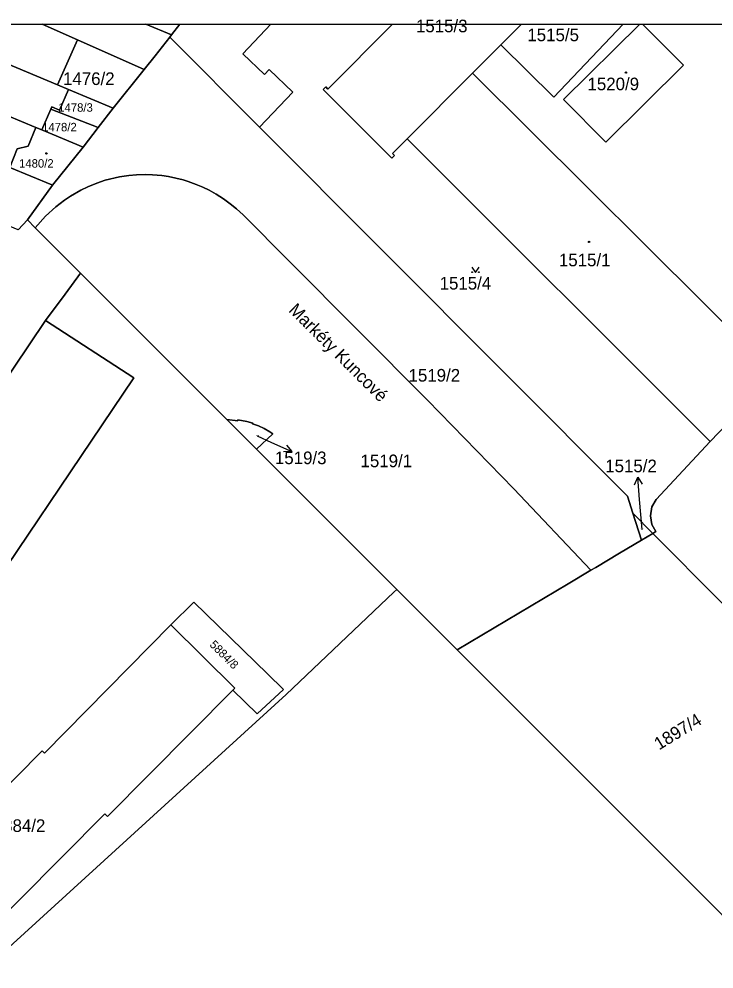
# Model space of a CAD drawing. Extents: x -596233 to -595156, y -1161235 to -1159375.
# Drawn here: x -595804.8 to -595711.1, y -1159503.8 to -1159375.9 of the extents above; entities that cross this region are included whole.
import ezdxf

# ---------------------------------------------------------------- set-up
doc = ezdxf.new("R2010")
doc.units = 0
for name, color, linetype in [('KN_KULTURY', 7, 'Continuous'), ('KN_PARC_CIS_POM', 7, 'Continuous'), ('KN_PARC_CIS_POZ', 7, 'Continuous'), ('KN_PARC_CIS_STAV', 7, 'Continuous'), ('KN_PARC_PLOCHA', 7, 'Continuous'), ('KN_ULICE', 7, 'Continuous'), ('PARC_C_SIPKA', 7, 'Continuous'), ('parcely_l', 7, 'Continuous')]:
    doc.layers.add(name, color=color, linetype=linetype)

msp = doc.modelspace()

# ---------------------------------------------------------------- linework, layer by layer
at = {"layer": 'KN_KULTURY'}
msp.add_lwpolyline([(-595743.7818, -1159409.2816), (-595743.2818, -1159410.0316), (-595742.7818, -1159409.2816)], dxfattribs=at)
for centre, radius in [((-595723, -1159383.08), 0.09), ((-595723, -1159383.08), 0.0398), ((-595801.08, -1159393.98), 0.09), ((-595801.08, -1159393.98), 0.0398), ((-595727.98, -1159405.9), 0.09), ((-595727.98, -1159405.9), 0.0398), ((-595743.732, -1159409.9814), 0.05), ((-595742.8326, -1159409.9814), 0.05)]:
    msp.add_circle(centre, radius, dxfattribs=at)
at = {"layer": 'KN_PARC_PLOCHA'}
for points in [[(-595799.6, -1159384.75), (-595798.12, -1159385.37), (-595799.33, -1159388.14), (-595800.34, -1159387.7), (-595800.48, -1159388.02), (-595801.71, -1159390.82), (-595802.5, -1159390.49), (-595821.87, -1159382.39), (-595820.68, -1159379.57), (-595823.07, -1159377.64), (-595822.6348, -1159376.5726), (-595819.1076, -1159376.5726)], [(-595796.91, -1159378.68), (-595799.6, -1159384.75), (-595819.1076, -1159376.5726), (-595801.634, -1159376.5726)], [(-595784.23, -1159378.02), (-595784.45, -1159378.3), (-595786.43, -1159380.81), (-595787.92, -1159382.69), (-595796.91, -1159378.68), (-595801.634, -1159376.5726), (-595787.6994, -1159376.5726)], [(-595784.23, -1159378.02), (-595787.6994, -1159376.5726), (-595783.0958, -1159376.5726)], [(-595772.36, -1159390.42), (-595784.45, -1159378.3), (-595784.23, -1159378.02), (-595783.0958, -1159376.5726), (-595770.8476, -1159376.5726), (-595774.61, -1159380.55), (-595771.7, -1159383.33), (-595771.08, -1159382.68), (-595767.88, -1159385.73)], [(-595752.49, -1159392.02), (-595711.66, -1159432.8), (-595718.94, -1159440.58), (-595719.5, -1159441.6), (-595719.7, -1159442.78), (-595719.51, -1159443.94), (-595718.99, -1159444.91), (-595719.39, -1159445.16), (-595722.08, -1159442.42), (-595722.81, -1159440.14), (-595772.36, -1159390.42), (-595767.88, -1159385.73), (-595771.08, -1159382.68), (-595771.7, -1159383.33), (-595774.61, -1159380.55), (-595770.8476, -1159376.5726), (-595754.4407, -1159376.5726), (-595763.15, -1159385.3), (-595763.44, -1159385.02), (-595763.79, -1159385.37), (-595754.53, -1159394.62), (-595754.17, -1159394.27), (-595754.46, -1159393.98)], [(-595739.86, -1159379.35), (-595743.66, -1159383.16), (-595752.49, -1159392.02), (-595754.46, -1159393.98), (-595754.17, -1159394.27), (-595754.53, -1159394.62), (-595763.79, -1159385.37), (-595763.44, -1159385.02), (-595763.15, -1159385.3), (-595754.4407, -1159376.5726), (-595737.0888, -1159376.5726)], [(-595739.86, -1159379.35), (-595737.0888, -1159376.5726), (-595723.3687, -1159376.5726), (-595732.71, -1159386.41)], [(-595721.1251, -1159376.5726), (-595720.7783, -1159376.5726), (-595715.27, -1159382.11), (-595725.72, -1159392.46), (-595731.42, -1159386.72)], [(-595772.36, -1159390.42), (-595722.81, -1159440.14), (-595722.08, -1159442.42), (-595720.92, -1159446.07), (-595723.89, -1159447.84), (-595727.07, -1159449.73), (-595727.74, -1159450.13), (-595738.09, -1159439.16), (-595749.72, -1159427.2), (-595768.39, -1159408.48), (-595774.59, -1159402.26), (-595775.49, -1159401.43), (-595776.32, -1159400.75), (-595777.24, -1159400.07), (-595778.21, -1159399.46), (-595779.14, -1159398.94), (-595779.99, -1159398.53), (-595780.9, -1159398.14), (-595781.98, -1159397.75), (-595782.68, -1159397.54), (-595783.63, -1159397.29), (-595784.65, -1159397.09), (-595785.55, -1159396.96), (-595786.81, -1159396.85), (-595787.73, -1159396.82), (-595788.96, -1159396.86), (-595789.98, -1159396.95), (-595791.22, -1159397.13), (-595793.15, -1159397.6), (-595794.31, -1159397.98), (-595795.49, -1159398.47), (-595796.45, -1159398.93), (-595797.86, -1159399.74), (-595798.65, -1159400.27), (-595799.83, -1159401.17), (-595801.21, -1159402.43), (-595802.59, -1159403.98), (-595803.64, -1159402.93), (-595800.25, -1159398.24), (-595796.15, -1159393.15), (-595794.1, -1159390.49), (-595792.09, -1159387.89), (-595787.92, -1159382.69), (-595786.43, -1159380.81), (-595784.45, -1159378.3)], [(-595787.92, -1159382.69), (-595792.09, -1159387.89), (-595798.12, -1159385.37), (-595799.6, -1159384.75), (-595796.91, -1159378.68)], [(-595821.87, -1159382.39), (-595802.5, -1159390.49), (-595803.53, -1159392.99), (-595805.01, -1159393.35), (-595805.99, -1159395.85), (-595806.27, -1159395.76), (-595828.28, -1159386.57), (-595826.56, -1159382.92), (-595825.98, -1159381.69), (-595826.78, -1159381.31), (-595826.4, -1159380.5), (-595824.55, -1159381.27)], [(-595707.11, -1159428.05), (-595711.66, -1159432.8), (-595752.49, -1159392.02), (-595743.66, -1159383.16), (-595704.72, -1159421.88), (-595702.92, -1159423.67)], [(-595828.28, -1159386.57), (-595806.27, -1159395.76), (-595805.99, -1159395.85), (-595800.37, -1159398.19), (-595800.25, -1159398.24), (-595803.64, -1159402.93), (-595804.9, -1159404.28), (-595833.34, -1159392.46), (-595833.75, -1159392.29), (-595832.72, -1159389.86), (-595831.06, -1159385.36)], [(-595792.09, -1159387.89), (-595794.1, -1159390.49), (-595800.48, -1159388.02), (-595800.34, -1159387.7), (-595799.33, -1159388.14), (-595798.12, -1159385.37)], [(-595794.1, -1159390.49), (-595796.15, -1159393.15), (-595801.71, -1159390.82), (-595800.48, -1159388.02)], [(-595801.71, -1159390.82), (-595796.15, -1159393.15), (-595800.25, -1159398.24), (-595800.37, -1159398.19), (-595805.99, -1159395.85), (-595805.01, -1159393.35), (-595803.53, -1159392.99), (-595802.5, -1159390.49)], [(-595727.74, -1159450.13), (-595730.8, -1159451.94), (-595745.74, -1159460.84), (-595753.86, -1159452.71), (-595772.78, -1159433.79), (-595770.59, -1159431.73), (-595770.99, -1159431.47), (-595771.75, -1159431.04), (-595772.52, -1159430.69), (-595773.32, -1159430.4), (-595773.26, -1159430.32), (-595774.07, -1159430.1), (-595775.29, -1159429.88), (-595775.31, -1159429.99), (-595776.76, -1159429.81), (-595796.48, -1159410.09), (-595802.59, -1159403.98), (-595801.21, -1159402.43), (-595799.83, -1159401.17), (-595798.65, -1159400.27), (-595797.86, -1159399.74), (-595796.45, -1159398.93), (-595795.49, -1159398.47), (-595794.31, -1159397.98), (-595793.15, -1159397.6), (-595791.22, -1159397.13), (-595789.98, -1159396.95), (-595788.96, -1159396.86), (-595787.73, -1159396.82), (-595786.81, -1159396.85), (-595785.55, -1159396.96), (-595784.65, -1159397.09), (-595783.63, -1159397.29), (-595782.68, -1159397.54), (-595781.98, -1159397.75), (-595780.9, -1159398.14), (-595779.99, -1159398.53), (-595779.14, -1159398.94), (-595778.21, -1159399.46), (-595777.24, -1159400.07), (-595776.32, -1159400.75), (-595775.49, -1159401.43), (-595774.59, -1159402.26), (-595768.39, -1159408.48), (-595749.72, -1159427.2), (-595738.09, -1159439.16)], [(-595825.12, -1159452.01), (-595801.2, -1159416.5), (-595789.31, -1159424.22), (-595813.55, -1159460.1)], [(-595772.78, -1159433.79), (-595776.76, -1159429.81), (-595775.31, -1159429.99), (-595775.29, -1159429.88), (-595774.07, -1159430.1), (-595773.26, -1159430.32), (-595773.32, -1159430.4), (-595772.52, -1159430.69), (-595771.75, -1159431.04), (-595770.99, -1159431.47), (-595770.59, -1159431.73)], [(-595719.39, -1159445.16), (-595720.92, -1159446.07), (-595722.08, -1159442.42)], [(-595682.91, -1159481.82), (-595709.17, -1159497.41), (-595710.94, -1159495.64), (-595716.97, -1159489.61), (-595723.03, -1159483.55), (-595726.03, -1159480.54), (-595729.52, -1159477.06), (-595732.93, -1159473.65), (-595735.85, -1159470.72), (-595739.4, -1159467.18), (-595745.74, -1159460.84), (-595730.8, -1159451.94), (-595727.74, -1159450.13), (-595727.07, -1159449.73), (-595723.89, -1159447.84), (-595720.92, -1159446.07), (-595719.39, -1159445.16)], [(-595775.96, -1159466.25), (-595775.71, -1159466), (-595784.3, -1159457.48), (-595781.2, -1159454.42), (-595771.3, -1159464.08), (-595769.15, -1159466.18), (-595772.69, -1159469.47)], [(-595775.96, -1159466.25), (-595792.86, -1159483.27), (-595793.22, -1159482.91), (-595810.6, -1159500.41), (-595818.71, -1159492.33), (-595819.03, -1159492.01), (-595801.65, -1159474.44), (-595801.35, -1159474.74), (-595784.3, -1159457.48), (-595775.71, -1159466)]]:
    msp.add_lwpolyline(points, close=True, dxfattribs=at)
for points in [[(-595704.72, -1159421.88), (-595743.66, -1159383.16), (-595739.86, -1159379.35), (-595732.71, -1159386.41), (-595723.3687, -1159376.5726), (-595721.1251, -1159376.5726), (-595731.42, -1159386.72), (-595725.72, -1159392.46), (-595715.27, -1159382.11), (-595720.7783, -1159376.5726), (-595691.3311, -1159376.5726)], [(-595804.9, -1159404.28), (-595803.64, -1159402.93), (-595802.59, -1159403.98), (-595796.48, -1159410.09), (-595798.56, -1159412.92), (-595801.2, -1159416.5), (-595825.12, -1159452.01)], [(-595813.55, -1159460.1), (-595789.31, -1159424.22), (-595801.2, -1159416.5), (-595798.56, -1159412.92), (-595796.48, -1159410.09), (-595776.76, -1159429.81), (-595772.78, -1159433.79), (-595753.86, -1159452.71), (-595754.26, -1159453.09), (-595768.76, -1159466.87), (-595808.18, -1159502.73)], [(-595682.91, -1159481.82), (-595719.39, -1159445.16), (-595718.99, -1159444.91), (-595719.51, -1159443.94), (-595719.7, -1159442.78), (-595719.5, -1159441.6), (-595718.94, -1159440.58), (-595711.66, -1159432.8), (-595707.11, -1159428.05)], [(-595840.44, -1159535.02), (-595808.18, -1159502.73), (-595768.76, -1159466.87), (-595754.26, -1159453.09), (-595753.86, -1159452.71), (-595745.74, -1159460.84), (-595739.4, -1159467.18), (-595735.85, -1159470.72), (-595732.93, -1159473.65), (-595729.52, -1159477.06), (-595726.03, -1159480.54), (-595723.03, -1159483.55), (-595716.97, -1159489.61), (-595710.94, -1159495.64)], [(-595810.6, -1159500.41), (-595793.22, -1159482.91), (-595792.86, -1159483.27), (-595775.96, -1159466.25), (-595772.69, -1159469.47), (-595769.15, -1159466.18), (-595771.3, -1159464.08), (-595781.2, -1159454.42), (-595784.3, -1159457.48), (-595801.35, -1159474.74), (-595801.65, -1159474.44), (-595819.03, -1159492.01)]]:
    msp.add_lwpolyline(points, dxfattribs=at)
at = {"layer": 'PARC_C_SIPKA'}
for points in [[(-595772.71, -1159432.02), (-595770.77, -1159432.9), (-595768.0358, -1159434.1345)], [(-595768.7414, -1159433.2673), (-595768.0358, -1159434.1345), (-595769.153, -1159434.1787)], [(-595721.8313, -1159438.6308), (-595721.4197, -1159437.5913), (-595720.835, -1159438.5442)], [(-595720.81, -1159444.61), (-595721.16, -1159440.58), (-595721.4197, -1159437.5913)]]:
    msp.add_lwpolyline(points, dxfattribs=at)
at = {"layer": 'parcely_l'}
for points in [[(-595819.1076, -1159376.5726), (-595799.6, -1159384.75)], [(-595819.1076, -1159376.5726), (-595801.634, -1159376.5726)], [(-595796.91, -1159378.68), (-595801.634, -1159376.5726)], [(-595801.634, -1159376.5726), (-595787.6994, -1159376.5726)], [(-595787.6994, -1159376.5726), (-595784.23, -1159378.02)], [(-595787.6994, -1159376.5726), (-595783.0958, -1159376.5726)], [(-595784.23, -1159378.02), (-595783.0958, -1159376.5726)], [(-595783.0958, -1159376.5726), (-595770.8476, -1159376.5726)], [(-595770.8476, -1159376.5726), (-595774.61, -1159380.55), (-595771.7, -1159383.33), (-595771.08, -1159382.68), (-595767.88, -1159385.73), (-595772.36, -1159390.42)], [(-595770.8476, -1159376.5726), (-595754.4407, -1159376.5726)], [(-595754.4407, -1159376.5726), (-595763.15, -1159385.3), (-595763.44, -1159385.02), (-595763.79, -1159385.37), (-595754.53, -1159394.62), (-595754.17, -1159394.27), (-595754.46, -1159393.98), (-595752.49, -1159392.02)], [(-595754.4407, -1159376.5726), (-595737.0888, -1159376.5726)], [(-595737.0888, -1159376.5726), (-595739.86, -1159379.35)], [(-595739.86, -1159379.35), (-595732.71, -1159386.41), (-595723.3687, -1159376.5726)], [(-595737.0888, -1159376.5726), (-595723.3687, -1159376.5726)], [(-595721.1251, -1159376.5726), (-595731.42, -1159386.72), (-595725.72, -1159392.46), (-595715.27, -1159382.11), (-595720.7783, -1159376.5726)], [(-595723.3687, -1159376.5726), (-595721.1251, -1159376.5726)], [(-595721.1251, -1159376.5726), (-595720.7783, -1159376.5726)], [(-595720.7783, -1159376.5726), (-595691.3311, -1159376.5726)], [(-595799.6, -1159384.75), (-595796.91, -1159378.68)], [(-595796.91, -1159378.68), (-595787.92, -1159382.69)], [(-595784.45, -1159378.3), (-595786.43, -1159380.81), (-595787.92, -1159382.69)], [(-595784.23, -1159378.02), (-595784.45, -1159378.3)], [(-595772.36, -1159390.42), (-595784.45, -1159378.3)], [(-595739.86, -1159379.35), (-595743.66, -1159383.16)], [(-595821.87, -1159382.39), (-595802.5, -1159390.49)], [(-595787.92, -1159382.69), (-595792.09, -1159387.89)], [(-595743.66, -1159383.16), (-595752.49, -1159392.02)], [(-595707.11, -1159428.05), (-595702.92, -1159423.67), (-595704.72, -1159421.88), (-595743.66, -1159383.16)], [(-595798.12, -1159385.37), (-595799.6, -1159384.75)], [(-595800.48, -1159388.02), (-595800.34, -1159387.7), (-595799.33, -1159388.14), (-595798.12, -1159385.37)], [(-595792.09, -1159387.89), (-595798.12, -1159385.37)], [(-595801.71, -1159390.82), (-595800.48, -1159388.02)], [(-595794.1, -1159390.49), (-595800.48, -1159388.02)], [(-595792.09, -1159387.89), (-595794.1, -1159390.49)], [(-595805.99, -1159395.85), (-595805.01, -1159393.35), (-595803.53, -1159392.99), (-595802.5, -1159390.49)], [(-595802.5, -1159390.49), (-595801.71, -1159390.82)], [(-595801.71, -1159390.82), (-595796.15, -1159393.15)], [(-595794.1, -1159390.49), (-595796.15, -1159393.15)], [(-595722.08, -1159442.42), (-595722.81, -1159440.14), (-595772.36, -1159390.42)], [(-595752.49, -1159392.02), (-595711.66, -1159432.8)], [(-595796.15, -1159393.15), (-595800.25, -1159398.24)], [(-595800.25, -1159398.24), (-595800.37, -1159398.19), (-595805.99, -1159395.85)], [(-595802.59, -1159403.98), (-595801.21, -1159402.43), (-595799.83, -1159401.17), (-595798.65, -1159400.27), (-595797.86, -1159399.74), (-595796.45, -1159398.93), (-595795.49, -1159398.47), (-595794.31, -1159397.98), (-595793.15, -1159397.6), (-595791.22, -1159397.13), (-595789.98, -1159396.95), (-595788.96, -1159396.86), (-595787.73, -1159396.82), (-595786.81, -1159396.85), (-595785.55, -1159396.96), (-595784.65, -1159397.09), (-595783.63, -1159397.29), (-595782.68, -1159397.54), (-595781.98, -1159397.75), (-595780.9, -1159398.14), (-595779.99, -1159398.53), (-595779.14, -1159398.94), (-595778.21, -1159399.46), (-595777.24, -1159400.07), (-595776.32, -1159400.75), (-595775.49, -1159401.43), (-595774.59, -1159402.26), (-595768.39, -1159408.48), (-595749.72, -1159427.2), (-595738.09, -1159439.16), (-595727.74, -1159450.13)], [(-595800.25, -1159398.24), (-595803.64, -1159402.93)], [(-595803.64, -1159402.93), (-595804.9, -1159404.28)], [(-595803.64, -1159402.93), (-595802.59, -1159403.98)], [(-595796.48, -1159410.09), (-595802.59, -1159403.98)], [(-595796.48, -1159410.09), (-595798.56, -1159412.92), (-595801.2, -1159416.5)], [(-595776.76, -1159429.81), (-595796.48, -1159410.09)], [(-595801.2, -1159416.5), (-595825.12, -1159452.01)], [(-595801.2, -1159416.5), (-595789.31, -1159424.22), (-595813.55, -1159460.1), (-595825.12, -1159452.01)], [(-595711.66, -1159432.8), (-595707.11, -1159428.05)], [(-595772.78, -1159433.79), (-595770.59, -1159431.73), (-595770.99, -1159431.47), (-595771.75, -1159431.04), (-595772.52, -1159430.69), (-595773.32, -1159430.4), (-595773.26, -1159430.32), (-595774.07, -1159430.1), (-595775.29, -1159429.88), (-595775.31, -1159429.99), (-595776.76, -1159429.81)], [(-595772.78, -1159433.79), (-595776.76, -1159429.81)], [(-595711.66, -1159432.8), (-595718.94, -1159440.58), (-595719.5, -1159441.6), (-595719.7, -1159442.78), (-595719.51, -1159443.94), (-595718.99, -1159444.91), (-595719.39, -1159445.16)], [(-595753.86, -1159452.71), (-595772.78, -1159433.79)], [(-595719.39, -1159445.16), (-595722.08, -1159442.42)], [(-595722.08, -1159442.42), (-595720.92, -1159446.07)], [(-595720.92, -1159446.07), (-595719.39, -1159445.16)], [(-595719.39, -1159445.16), (-595682.91, -1159481.82)], [(-595727.74, -1159450.13), (-595727.07, -1159449.73), (-595723.89, -1159447.84), (-595720.92, -1159446.07)], [(-595727.74, -1159450.13), (-595730.8, -1159451.94), (-595745.74, -1159460.84)], [(-595808.18, -1159502.73), (-595768.76, -1159466.87), (-595754.26, -1159453.09), (-595753.86, -1159452.71)], [(-595745.74, -1159460.84), (-595753.86, -1159452.71)], [(-595784.3, -1159457.48), (-595781.2, -1159454.42), (-595771.3, -1159464.08), (-595769.15, -1159466.18), (-595772.69, -1159469.47), (-595775.96, -1159466.25)], [(-595784.3, -1159457.48), (-595801.35, -1159474.74), (-595801.65, -1159474.44), (-595819.03, -1159492.01)], [(-595775.96, -1159466.25), (-595775.71, -1159466), (-595784.3, -1159457.48)], [(-595745.74, -1159460.84), (-595739.4, -1159467.18), (-595735.85, -1159470.72), (-595732.93, -1159473.65), (-595729.52, -1159477.06), (-595726.03, -1159480.54), (-595723.03, -1159483.55), (-595716.97, -1159489.61), (-595710.94, -1159495.64), (-595709.17, -1159497.41)], [(-595810.6, -1159500.41), (-595793.22, -1159482.91), (-595792.86, -1159483.27), (-595775.96, -1159466.25)]]:
    msp.add_lwpolyline(points, dxfattribs=at)

# ---------------------------------------------------------------- texts
at = {"layer": 'KN_PARC_CIS_POM'}
for s, p in [('1519/3', (-595772.8433, -1159432.02)), ('1515/2', (-595721.0933, -1159444.61))]:
    msp.add_text(s, height=0.1, dxfattribs=at).set_placement(p)
at = {"layer": 'KN_PARC_CIS_POZ'}
for s, height, p in [('1515/5', 1.7, (-595736.2866, -1159378.86)), ('1476/2', 1.7, (-595798.8466, -1159384.76)), ('1478/3', 1.14, (-595799.49, -1159388.36)), ('1478/2', 1.14, (-595801.66, -1159391)), ('1515/4', 1.7, (-595748.1066, -1159412.31)), ('1519/2', 1.7, (-595752.2966, -1159424.71)), ('1519/3', 1.7, (-595770.2966, -1159435.83)), ('1519/1', 1.7, (-595758.7666, -1159436.24)), ('1515/2', 1.7, (-595725.7966, -1159436.92)), ('5884/2', 1.7, (-595808.1766, -1159485.37))]:
    msp.add_text(s, height=height, dxfattribs=at).set_placement(p)
for s, height, rotation, p in [('5884/8', 1.14, 315, (-595779.1839, -1159460.2361)), ('1897/4', 1.7, 31.63812, (-595718.5408, -1159474.3966))]:
    msp.add_text(s, height=height, rotation=rotation, dxfattribs=at).set_placement(p)
at = {"layer": 'KN_PARC_CIS_STAV'}
for s, height, p in [('1515/3', 1.7, (-595751.2966, -1159377.66)), ('1520/9', 1.7, (-595728.1866, -1159385.47)), ('1480/2', 1.14, (-595804.77, -1159395.89)), ('1515/1', 1.7, (-595732.0366, -1159409.18))]:
    msp.add_text(s, height=height, dxfattribs=at).set_placement(p)
at = {"layer": 'KN_ULICE'}
msp.add_text('Markéty Kuncové', height=1.7, rotation=315.082617, dxfattribs=at).set_placement((-595768.5581, -1159415.1894))

doc.saveas('drawing.dxf')
